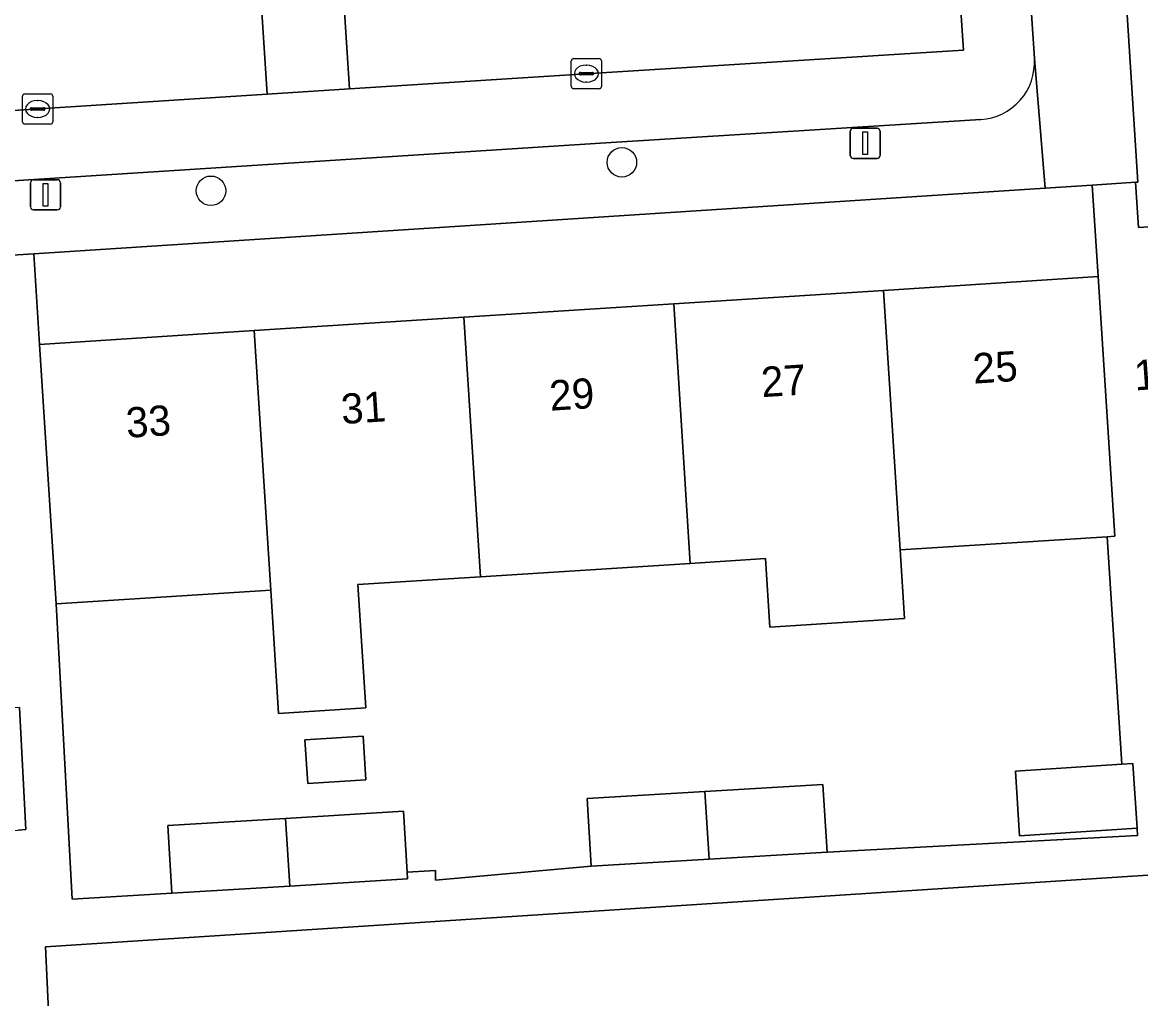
# Model space of a CAD drawing. Extents: x 159680 to 160786, y 387323 to 388340.
# Drawn here: x 160260.96 to 160298.05, y 388058.78 to 388091.16 of the extents above; entities that cross this region are included whole.
import ezdxf

# ---------------------------------------------------------------- set-up
doc = ezdxf.new("R2010")
doc.units = 0
for name, color, linetype in [('IMGEO_Boom', 7, 'Continuous'), ('IMGEO_Erf', 7, 'Continuous'), ('IMGEO_Kolk', 7, 'Continuous'), ('IMGEO_Lichtmast', 7, 'Continuous'), ('IMGEO_Pand', 7, 'Continuous'), ('IMGEO_Pand_nummerreeks', 7, 'Continuous'), ('IMGEO_Parkeervlak_open', 7, 'Continuous'), ('IMGEO_Rijbaan_lokaal_open', 7, 'Continuous'), ('IMGEO_Voetpad_open', 7, 'Continuous')]:
    doc.layers.add(name, color=color, linetype=linetype)

msp = doc.modelspace()

# ---------------------------------------------------------------- linework, layer by layer
at = {"layer": 'IMGEO_Boom'}
for centre in [(160280.847, 388086.515), (160267.218, 388085.571)]:
    msp.add_circle(centre, 0.489, dxfattribs=at)
at = {"layer": 'IMGEO_Erf'}
for points in [[(160299.752, 388105.502), (160299.318, 388112.429), (160298.884, 388119.354), (160298.439, 388126.461), (160295.376, 388126.265), (160297.959, 388085.859), (160297.885, 388085.854), (160297.983, 388084.349), (160301.064, 388084.546), (160300.619, 388091.65), (160300.185, 388098.575)], [(160296.639, 388082.725), (160296.442, 388085.76), (160294.88, 388085.659), (160261.342, 388083.48), (160261.537, 388080.479), (160268.653, 388080.934), (160275.609, 388081.379), (160282.565, 388081.824), (160289.52, 388082.269)], [(160296.941, 388074.101), (160292.201, 388073.798), (160290.07, 388073.662), (160290.216, 388071.384), (160285.753, 388071.099), (160285.608, 388073.376), (160283.116, 388073.217), (160276.159, 388072.771), (160272.088, 388072.511), (160272.35, 388068.42), (160269.464, 388068.236), (160269.203, 388072.326), (160262.088, 388071.871), (160262.615, 388062.082), (160265.921, 388062.281), (160265.786, 388064.525), (160269.687, 388064.759), (160273.604, 388064.994), (160273.725, 388062.977), (160274.666, 388063.034), (160274.666, 388062.709), (160279.833, 388063.171), (160279.698, 388065.415), (160283.601, 388065.649), (160287.516, 388065.884), (160287.651, 388063.64), (160297.943, 388064.195), (160297.93, 388064.43), (160294.037, 388064.18), (160293.899, 388066.329), (160297.424, 388066.555)], [(160270.336, 388067.362), (160272.264, 388067.485), (160272.356, 388066.035), (160270.429, 388065.912)]]:
    msp.add_lwpolyline(points, close=True, dxfattribs=at)
msp.add_lwpolyline([(160345.247, 388051.01), (160344.051, 388069.366), (160342.956, 388069.292), (160342.935, 388069.379), (160336.833, 388068.983), (160337.074, 388065.268), (160334.182, 388065.08), (160331.291, 388064.893), (160328.4, 388064.705), (160325.509, 388064.517), (160322.619, 388064.33), (160319.728, 388064.142), (160316.837, 388063.955), (160313.947, 388063.767), (160311.056, 388063.579), (160308.165, 388063.392), (160305.275, 388063.204), (160302.384, 388063.017), (160299.494, 388062.829), (160299.486, 388062.953), (160261.729, 388060.499), (160262.203, 388050.335)], dxfattribs=at)
at = {"layer": 'IMGEO_Kolk'}
for p, q in [((160279.17, 388089.029), (160279.17, 388089.881)), ((160279.245, 388089.955), (160280.097, 388089.955)), ((160280.171, 388089.881), (160280.171, 388089.029)), ((160279.429, 388089.449), (160279.429, 388089.461)), ((160279.867, 388089.412), (160279.469, 388089.412)), ((160279.472, 388089.498), (160279.87, 388089.498)), ((160279.658, 388089.735), (160279.683, 388089.735)), ((160279.913, 388089.461), (160279.913, 388089.449)), ((160279.681, 388089.175), (160279.656, 388089.175)), ((160260.97, 388087.857), (160260.97, 388088.709)), ((160261.045, 388088.783), (160261.897, 388088.783)), ((160261.971, 388088.709), (160261.971, 388087.857)), ((160280.097, 388088.955), (160279.245, 388088.955)), ((160261.272, 388088.326), (160261.67, 388088.326)), ((160261.458, 388088.563), (160261.483, 388088.563)), ((160261.229, 388088.277), (160261.229, 388088.289)), ((160261.667, 388088.24), (160261.269, 388088.24)), ((160261.481, 388088.003), (160261.456, 388088.003)), ((160261.713, 388088.289), (160261.713, 388088.277)), ((160261.897, 388087.783), (160261.045, 388087.783))]:
    msp.add_line(p, q, dxfattribs=at)
for points in [[(160279.17, 388089.029), (160279.17, 388089.881)], [(160279.245, 388089.955), (160280.097, 388089.955)], [(160280.171, 388089.881), (160280.171, 388089.029)], [(160260.97, 388087.857), (160260.97, 388088.709)], [(160261.045, 388088.783), (160261.897, 388088.783)], [(160261.971, 388088.709), (160261.971, 388087.857)], [(160280.097, 388088.955), (160279.245, 388088.955)], [(160261.897, 388087.783), (160261.045, 388087.783)]]:
    msp.add_lwpolyline(points, dxfattribs=at)
for centre, radius, start, end in [((160279.247, 388089.879), 0.0765, 91.552, 178.448), ((160279.247, 388089.879), 0.0765, 91.552, 178.448), ((160280.095, 388089.879), 0.0765, 1.552, 88.448), ((160280.095, 388089.879), 0.0765, 1.552, 88.448), ((160279.469, 388089.458), 0.0403, 85.8775, 175.7526), ((160279.466, 388089.448), 0.0366, 178.938, 274.7102), ((160279.87, 388089.455), 0.043, 264.8664, 352.4533), ((160279.874, 388089.46), 0.0386, 1.7309, 96.639), ((160261.047, 388088.707), 0.0765, 91.552, 178.448), ((160261.047, 388088.707), 0.0765, 91.552, 178.448), ((160261.895, 388088.707), 0.0765, 1.552, 88.448), ((160261.895, 388088.707), 0.0765, 1.552, 88.448), ((160279.247, 388089.031), 0.0765, 181.552, 268.448), ((160279.247, 388089.031), 0.0765, 181.552, 268.448), ((160280.095, 388089.031), 0.0765, 271.552, 358.448), ((160280.095, 388089.031), 0.0765, 271.552, 358.448), ((160261.269, 388088.286), 0.0403, 85.8775, 175.7526), ((160261.674, 388088.288), 0.0386, 1.7309, 96.639), ((160261.266, 388088.276), 0.0366, 178.938, 274.7102), ((160261.67, 388088.283), 0.043, 264.8664, 352.4533), ((160261.047, 388087.859), 0.0765, 181.552, 268.448), ((160261.047, 388087.859), 0.0765, 181.552, 268.448), ((160261.895, 388087.859), 0.0765, 271.552, 358.448), ((160261.895, 388087.859), 0.0765, 271.552, 358.448)]:
    msp.add_arc(centre, radius, start, end, dxfattribs=at)
for centre, major_axis, ratio, start_param, end_param in [((160279.657, 388089.455), (-0.387, 0.002), 0.722429, 4.712389, 7.853982), ((160279.682, 388089.455), (-0.39, 0.002), 0.717154, 1.570796, 4.712389), ((160261.457, 388088.283), (-0.387, 0.002), 0.722429, 4.712389, 7.853982), ((160261.482, 388088.283), (-0.39, 0.002), 0.717154, 1.570796, 4.712389)]:
    msp.add_ellipse(centre, major_axis=major_axis, ratio=ratio, start_param=start_param, end_param=end_param, dxfattribs=at)
at = {"layer": 'IMGEO_Lichtmast'}
for p, q in [((160288.518, 388087.646), (160289.308, 388087.646)), ((160289.308, 388087.646), (160288.518, 388087.646)), ((160288.418, 388086.746), (160288.418, 388087.546)), ((160288.418, 388087.546), (160288.418, 388086.746)), ((160289.408, 388087.546), (160289.408, 388086.746)), ((160289.408, 388086.746), (160289.408, 388087.546)), ((160289.308, 388086.646), (160288.518, 388086.646)), ((160288.518, 388086.646), (160289.308, 388086.646)), ((160261.234, 388085.037), (160261.234, 388085.837)), ((160261.234, 388085.837), (160261.234, 388085.037)), ((160261.334, 388085.937), (160262.124, 388085.937)), ((160262.124, 388085.937), (160261.334, 388085.937)), ((160262.224, 388085.837), (160262.224, 388085.037)), ((160262.224, 388085.037), (160262.224, 388085.837)), ((160262.124, 388084.937), (160261.334, 388084.937)), ((160261.334, 388084.937), (160262.124, 388084.937))]:
    msp.add_line(p, q, dxfattribs=at)
for points in [[(160288.838, 388087.521), (160288.988, 388087.521), (160288.988, 388086.771), (160288.838, 388086.771), (160288.838, 388087.521)], [(160261.654, 388085.812), (160261.804, 388085.812), (160261.804, 388085.062), (160261.654, 388085.062), (160261.654, 388085.812)]]:
    msp.add_lwpolyline(points, dxfattribs=at)
for centre, start, end in [((160288.518, 388087.546), 90, 180), ((160288.518, 388087.546), 90, 180), ((160289.308, 388087.546), 0, 90), ((160289.308, 388087.546), 360, 90), ((160288.518, 388086.746), 180, 270), ((160288.518, 388086.746), 180, 270), ((160289.308, 388086.746), 270, 0), ((160289.308, 388086.746), 270, 0), ((160261.334, 388085.837), 90, 180), ((160261.334, 388085.837), 90, 180), ((160262.124, 388085.837), 0, 90), ((160262.124, 388085.837), 360, 90), ((160261.334, 388085.037), 180, 270), ((160261.334, 388085.037), 180, 270), ((160262.124, 388085.037), 270, 0), ((160262.124, 388085.037), 270, 0)]:
    msp.add_arc(centre, 0.1, start, end, dxfattribs=at)
at = {"layer": 'IMGEO_Pand'}
for points in [[(160296.639, 388082.725), (160289.52, 388082.269), (160290.07, 388073.662), (160292.201, 388073.798), (160296.941, 388074.101), (160297.19, 388074.117)], [(160285.608, 388073.376), (160285.753, 388071.099), (160290.216, 388071.384), (160290.07, 388073.662), (160289.52, 388082.269), (160282.565, 388081.824), (160283.116, 388073.217)], [(160282.565, 388081.824), (160275.609, 388081.379), (160276.159, 388072.771), (160283.116, 388073.217)], [(160276.159, 388072.771), (160275.609, 388081.379), (160268.653, 388080.934), (160269.203, 388072.326), (160269.464, 388068.236), (160272.35, 388068.42), (160272.088, 388072.511)], [(160268.653, 388080.934), (160261.537, 388080.479), (160261.856, 388075.49), (160262.088, 388071.871), (160269.203, 388072.326)], [(160260.866, 388068.438), (160258.012, 388068.256), (160258.228, 388064.234), (160260.82, 388064.374), (160261.084, 388064.388)], [(160270.336, 388067.362), (160270.429, 388065.912), (160272.356, 388066.035), (160272.264, 388067.485)], [(160297.792, 388066.579), (160297.424, 388066.555), (160293.899, 388066.329), (160294.037, 388064.18), (160297.93, 388064.43)], [(160283.601, 388065.649), (160283.744, 388063.406), (160287.651, 388063.64), (160287.516, 388065.884)], [(160283.744, 388063.406), (160283.601, 388065.649), (160279.698, 388065.415), (160279.833, 388063.171)], [(160273.604, 388064.994), (160269.687, 388064.759), (160269.83, 388062.516), (160273.739, 388062.75), (160273.725, 388062.977)], [(160265.786, 388064.525), (160265.921, 388062.281), (160269.83, 388062.516), (160269.687, 388064.759)]]:
    msp.add_lwpolyline(points, close=True, dxfattribs=at)
at = {"layer": 'IMGEO_Parkeervlak_open'}
for points in [[(160288.76, 388142.471), (160289.128, 388136.838), (160289.394, 388132.678), (160289.566, 388129.934), (160290.81, 388110.513), (160292.171, 388090.23), (160279.989, 388089.476), (160271.816, 388088.95), (160269.082, 388088.774), (160240.381, 388086.926)], [(160294.525, 388089.954), (160293.136, 388110.665), (160292.054, 388127.609), (160291.866, 388130.542), (160291.38, 388138.155)], [(160245.414, 388084.915), (160256.668, 388085.639), (160259.781, 388085.84), (160280.136, 388087.15), (160292.747, 388087.931)]]:
    msp.add_lwpolyline(points, dxfattribs=at)
msp.add_arc((160292.629, 388089.828), 1.901, 273.5716, 3.8044, dxfattribs=at)
at = {"layer": 'IMGEO_Rijbaan_lokaal_open'}
for points in [[(160281.821, 388094.557), (160279.903, 388094.436), (160271.498, 388093.902), (160271.816, 388088.95), (160279.989, 388089.476), (160292.171, 388090.23), (160290.81, 388110.513), (160289.566, 388129.934)], [(160240.112, 388086.909), (160240.381, 388086.926), (160269.082, 388088.774), (160268.764, 388093.729)]]:
    msp.add_lwpolyline(points, dxfattribs=at)
msp.add_lwpolyline([(160271.498, 388093.902), (160268.764, 388093.729), (160269.082, 388088.774), (160271.816, 388088.95)], close=True, dxfattribs=at)
at = {"layer": 'IMGEO_Voetpad_open'}
for points in [[(160291.38, 388138.155), (160291.866, 388130.542), (160292.365, 388130.568), (160292.553, 388127.635), (160292.054, 388127.609), (160293.136, 388110.665), (160294.525, 388089.954), (160294.88, 388085.659), (160296.442, 388085.76), (160297.885, 388085.854), (160297.959, 388085.859), (160295.376, 388126.265)], [(160294.88, 388085.659), (160294.525, 388089.954)], [(160292.747, 388087.931), (160280.136, 388087.15), (160259.781, 388085.84), (160259.809, 388085.341), (160256.696, 388085.14), (160256.668, 388085.639), (160245.414, 388084.915)], [(160236.998, 388085.779), (160237.271, 388081.916), (160248.651, 388082.657), (160256.879, 388083.19), (160259.921, 388083.388), (160261.342, 388083.48), (160294.88, 388085.659)], [(160301.064, 388084.546), (160297.983, 388084.349), (160297.885, 388085.854), (160296.442, 388085.76), (160296.639, 388082.725), (160297.19, 388074.117), (160296.941, 388074.101), (160297.424, 388066.555), (160297.792, 388066.579), (160297.93, 388064.43), (160297.943, 388064.195), (160287.651, 388063.64), (160283.744, 388063.406), (160279.833, 388063.171), (160274.666, 388062.709), (160274.666, 388063.034), (160273.725, 388062.977), (160273.739, 388062.75), (160269.83, 388062.516), (160265.921, 388062.281), (160262.615, 388062.082), (160262.088, 388071.871), (160261.856, 388075.49), (160261.537, 388080.479), (160261.342, 388083.48), (160259.921, 388083.388)], [(160260.866, 388068.438), (160261.084, 388064.388), (160260.82, 388064.374)], [(160262.203, 388050.335), (160261.729, 388060.499), (160299.486, 388062.953)]]:
    msp.add_lwpolyline(points, dxfattribs=at)
msp.add_arc((160292.629, 388089.828), 1.901, 273.5716, 3.8044, dxfattribs=at)

# ---------------------------------------------------------------- texts
at = {"layer": 'IMGEO_Pand_nummerreeks'}
for s, rotation, p in [('25', 3.6612, (160292.514, 388079.174)), ('1/G14', 4.0263, (160297.866, 388078.948)), ('27', 3.6611, (160285.494, 388078.725)), ('29', 3.6611, (160278.473, 388078.276)), ('31', 3.6611, (160271.565, 388077.834)), ('33', 3.6611, (160264.432, 388077.378))]:
    msp.add_text(s, height=1, rotation=rotation, dxfattribs=at).set_placement(p)

doc.saveas('drawing.dxf')
